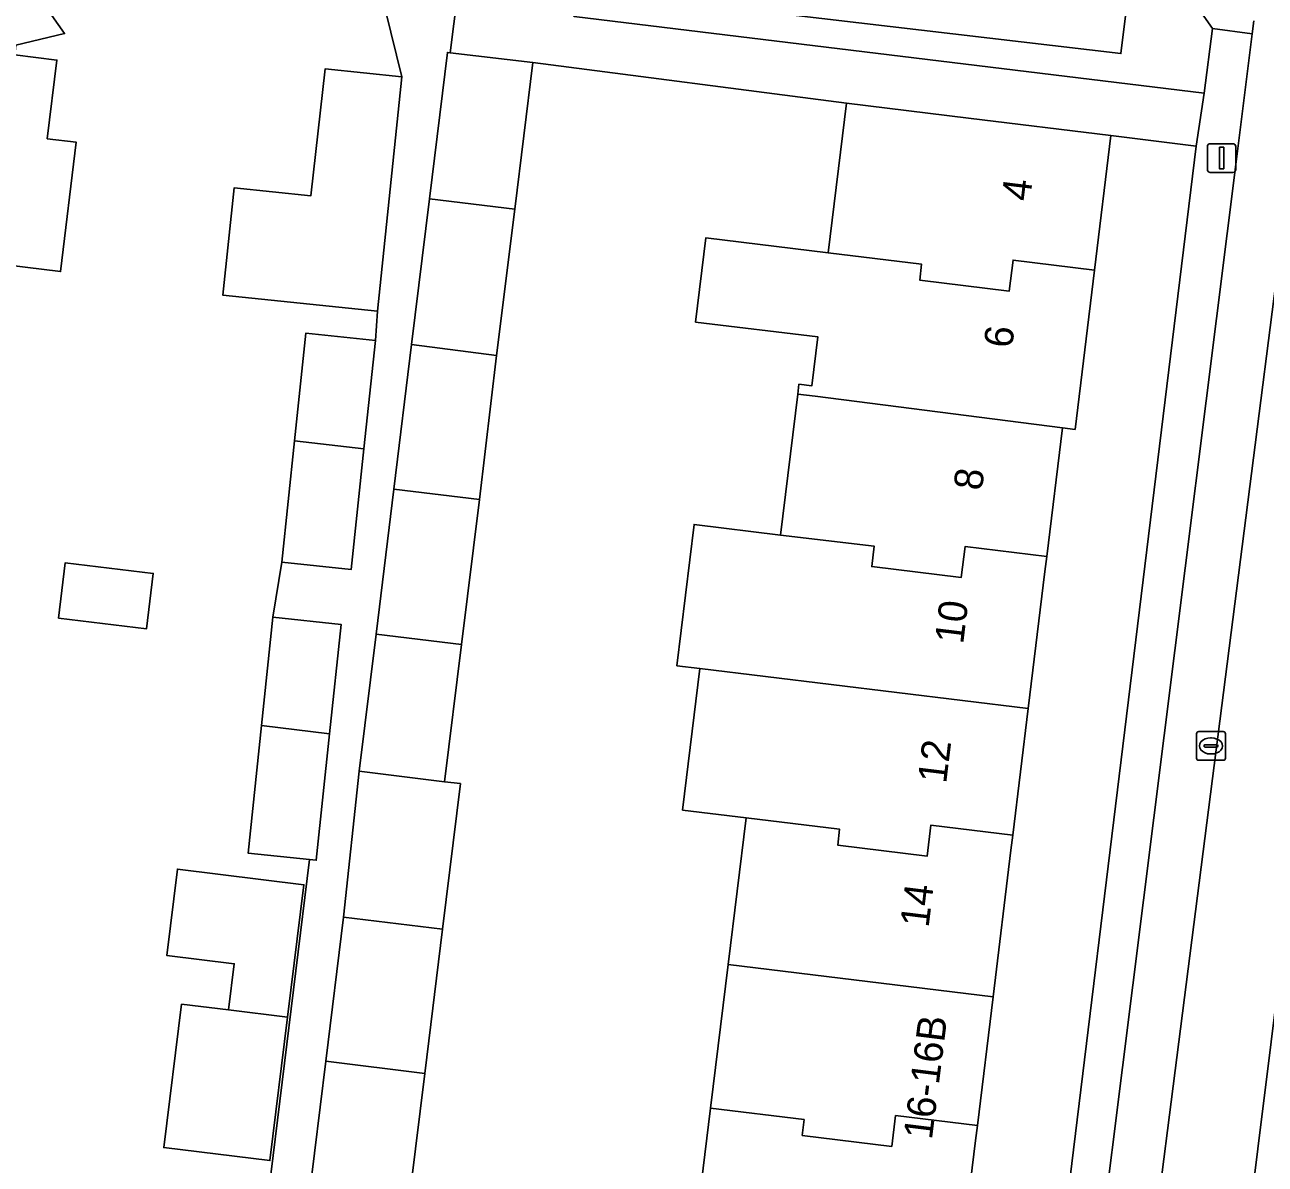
# Model space of a CAD drawing. Extents: x 158086 to 159499, y 382904 to 383981.
# Drawn here: x 158341.67 to 158384.88, y 383349.01 to 383388.7 of the extents above; entities that cross this region are included whole.
import ezdxf

# ---------------------------------------------------------------- set-up
doc = ezdxf.new("R2010")
doc.units = 0
for name, color, linetype in [('IMGEO_Erf', 7, 'Continuous'), ('IMGEO_Groenvoorziening', 7, 'Continuous'), ('IMGEO_Kolk', 7, 'Continuous'), ('IMGEO_Lichtmast', 7, 'Continuous'), ('IMGEO_Pand', 7, 'Continuous'), ('IMGEO_Pand_nummerreeks', 7, 'Continuous'), ('IMGEO_Parkeervlak_open', 7, 'Continuous'), ('IMGEO_Rijbaan_lokaal_open', 7, 'Continuous'), ('IMGEO_Terreindeel_zand', 7, 'Continuous'), ('IMGEO_Voetpad_open', 7, 'Continuous')]:
    doc.layers.add(name, color=color, linetype=linetype)

msp = doc.modelspace()

# ---------------------------------------------------------------- linework, layer by layer
at = {"layer": 'IMGEO_Erf'}
for points in [[(158338.643, 383394.673), (158343.054, 383388.395), (158341.36, 383387.992)], [(158350.159, 383347.985), (158351.584, 383359.622), (158349.447, 383359.848), (158349.916, 383364.291), (158350.315, 383368.064), (158350.621, 383369.985), (158351.068, 383374.213), (158351.464, 383377.967), (158353.884, 383377.711), (158353.951, 383378.722), (158348.572, 383379.283), (158348.962, 383383.023), (158351.628, 383382.745), (158352.131, 383387.169), (158354.804, 383386.89), (158354.234, 383389.203)], [(158341.319, 383387.654), (158342.786, 383387.476), (158342.453, 383384.734), (158343.462, 383384.611), (158342.914, 383380.106), (158340.437, 383380.407)], [(158364.98, 383346.211), (158365.56, 383350.961), (158366.171, 383355.968), (158366.795, 383361.078), (158364.585, 383361.348), (158365.187, 383366.279), (158364.385, 383366.377), (158364.986, 383371.296), (158367.998, 383370.928), (158368.598, 383375.839), (158368.64, 383376.184), (158369.091, 383376.129), (158369.299, 383377.828), (158365.035, 383378.35), (158365.393, 383381.282), (158369.659, 383380.761), (158370.298, 383385.968), (158359.366, 383387.396), (158358.738, 383382.28), (158358.1, 383377.189), (158357.506, 383372.172), (158356.877, 383367.117), (158356.291, 383362.337), (158356.843, 383362.269), (158356.22, 383357.195), (158355.604, 383352.176), (158355.12, 383348.229)], [(158382.481, 383384.48), (158379.509, 383384.843), (158378.937, 383380.159), (158378.259, 383374.606), (158377.821, 383374.66), (158377.274, 383370.178), (158377.21, 383369.654), (158376.627, 383364.881), (158376.088, 383360.475), (158376.025, 383359.951), (158375.401, 383354.84), (158374.854, 383350.358), (158374.79, 383349.834), (158374.231, 383345.256)], [(158372.004, 383300.076), (158372.131, 383300.302), (158372.214, 383300.488), (158382.481, 383384.48)]]:
    msp.add_lwpolyline(points, dxfattribs=at)
for points in [[(158342.845, 383368.038), (158343.079, 383369.964), (158346.144, 383369.591), (158345.91, 383367.665)], [(158346.987, 383359.289), (158351.393, 383358.744), (158350.823, 383354.136), (158350.205, 383349.135), (158346.51, 383349.591), (158347.128, 383354.585), (158348.764, 383354.386), (158348.963, 383355.996), (158346.616, 383356.286)]]:
    msp.add_lwpolyline(points, close=True, dxfattribs=at)
at = {"layer": 'IMGEO_Groenvoorziening'}
msp.add_lwpolyline([(158379.856, 383387.7), (158364.869, 383389.459), (158363.371, 383389.695), (158368.608, 383395.193), (158368.002, 383396.172), (158359.701, 383390.67), (158360.813, 383388.997), (158382.756, 383386.327), (158383.052, 383388.57), (158374.569, 383400.679), (158370.464, 383397.815), (158371.344, 383396.5), (158373.623, 383398.689), (158380.054, 383389.292)], close=True, dxfattribs=at)
at = {"layer": 'IMGEO_Kolk'}
for p, q in [((158382.493, 383363.155), (158382.493, 383364.007)), ((158382.568, 383364.081), (158383.42, 383364.081)), ((158382.981, 383363.861), (158383.006, 383363.861)), ((158383.494, 383364.007), (158383.494, 383363.155)), ((158382.752, 383363.575), (158382.752, 383363.587)), ((158383.19, 383363.538), (158382.792, 383363.538)), ((158382.795, 383363.624), (158383.193, 383363.624)), ((158383.236, 383363.587), (158383.236, 383363.575)), ((158383.42, 383363.081), (158382.568, 383363.081)), ((158383.004, 383363.301), (158382.979, 383363.301))]:
    msp.add_line(p, q, dxfattribs=at)
for points in [[(158382.493, 383363.155), (158382.493, 383364.007)], [(158382.568, 383364.081), (158383.42, 383364.081)], [(158383.494, 383364.007), (158383.494, 383363.155)], [(158383.42, 383363.081), (158382.568, 383363.081)]]:
    msp.add_lwpolyline(points, dxfattribs=at)
for centre, radius, start, end in [((158382.57, 383364.005), 0.0765, 91.552, 178.448), ((158382.57, 383364.005), 0.0765, 91.552, 178.448), ((158383.418, 383364.005), 0.0765, 1.552, 88.448), ((158383.418, 383364.005), 0.0765, 1.552, 88.448), ((158382.792, 383363.584), 0.0403, 85.8775, 175.7526), ((158382.789, 383363.574), 0.0366, 178.938, 274.7102), ((158383.193, 383363.581), 0.043, 264.8664, 352.4533), ((158383.197, 383363.586), 0.0386, 1.7309, 96.639), ((158382.57, 383363.157), 0.0765, 181.552, 268.448), ((158382.57, 383363.157), 0.0765, 181.552, 268.448), ((158383.418, 383363.157), 0.0765, 271.552, 358.448), ((158383.418, 383363.157), 0.0765, 271.552, 358.448)]:
    msp.add_arc(centre, radius, start, end, dxfattribs=at)
for centre, major_axis, ratio, start_param, end_param in [((158382.98, 383363.581), (-0.387, 0.002), 0.722429, 4.712389, 7.853982), ((158383.005, 383363.581), (-0.39, 0.002), 0.717154, 1.570796, 4.712389)]:
    msp.add_ellipse(centre, major_axis=major_axis, ratio=ratio, start_param=start_param, end_param=end_param, dxfattribs=at)
at = {"layer": 'IMGEO_Lichtmast'}
for p, q in [((158382.867, 383383.662), (158382.867, 383384.462)), ((158382.867, 383384.462), (158382.867, 383383.662)), ((158382.967, 383384.562), (158383.757, 383384.562)), ((158383.757, 383384.562), (158382.967, 383384.562)), ((158383.857, 383384.462), (158383.857, 383383.662)), ((158383.857, 383383.662), (158383.857, 383384.462)), ((158383.757, 383383.562), (158382.967, 383383.562)), ((158382.967, 383383.562), (158383.757, 383383.562))]:
    msp.add_line(p, q, dxfattribs=at)
msp.add_lwpolyline([(158383.287, 383384.437), (158383.437, 383384.437), (158383.437, 383383.687), (158383.287, 383383.687), (158383.287, 383384.437)], dxfattribs=at)
for centre, start, end in [((158382.967, 383384.462), 90, 180), ((158382.967, 383384.462), 90, 180), ((158383.757, 383384.462), 0, 90), ((158383.757, 383384.462), 360, 90), ((158382.967, 383383.662), 180, 270), ((158382.967, 383383.662), 180, 270), ((158383.757, 383383.662), 270, 0), ((158383.757, 383383.662), 270, 0)]:
    msp.add_arc(centre, 0.1, start, end, dxfattribs=at)
at = {"layer": 'IMGEO_Pand'}
for points in [[(158336.934, 383393.449), (158329.715, 383388.275), (158331.676, 383385.771), (158331.624, 383385.347), (158341.319, 383387.654), (158341.36, 383387.992), (158343.054, 383388.395), (158338.643, 383394.673), (158337.328, 383393.731)], [(158331.161, 383381.535), (158340.437, 383380.407), (158342.914, 383380.106), (158343.462, 383384.611), (158342.453, 383384.734), (158342.786, 383387.476), (158341.319, 383387.654), (158331.624, 383385.347)], [(158359.366, 383387.396), (158356.493, 383387.732), (158356.394, 383387.744), (158355.768, 383382.645), (158358.738, 383382.28)], [(158354.804, 383386.89), (158352.131, 383387.169), (158351.628, 383382.745), (158348.962, 383383.023), (158348.572, 383379.283), (158353.951, 383378.722)], [(158378.937, 383380.159), (158379.509, 383384.843), (158374.546, 383385.449), (158370.298, 383385.968), (158369.659, 383380.761), (158372.914, 383380.363), (158372.847, 383379.811), (158375.967, 383379.43), (158376.098, 383380.506)], [(158358.738, 383382.28), (158355.768, 383382.645), (158355.145, 383377.567), (158358.1, 383377.189)], [(158377.821, 383374.66), (158378.259, 383374.606), (158378.937, 383380.159), (158376.098, 383380.506), (158375.967, 383379.43), (158372.847, 383379.811), (158372.914, 383380.363), (158369.659, 383380.761), (158365.393, 383381.282), (158365.035, 383378.35), (158369.299, 383377.828), (158369.091, 383376.129), (158368.64, 383376.184), (158368.598, 383375.839), (158369.203, 383375.765)], [(158353.884, 383377.711), (158351.464, 383377.967), (158351.068, 383374.213), (158353.485, 383373.933)], [(158358.1, 383377.189), (158355.145, 383377.567), (158354.526, 383372.525), (158357.506, 383372.172)], [(158377.821, 383374.66), (158369.203, 383375.765), (158368.598, 383375.839), (158367.998, 383370.928), (158371.254, 383370.542), (158371.173, 383369.831), (158374.293, 383369.45), (158374.424, 383370.526), (158377.274, 383370.178)], [(158353.485, 383373.933), (158351.068, 383374.213), (158350.621, 383369.985), (158353.041, 383369.729)], [(158357.506, 383372.172), (158354.526, 383372.525), (158353.907, 383367.481), (158356.877, 383367.117)], [(158377.21, 383369.654), (158377.274, 383370.178), (158374.424, 383370.526), (158374.293, 383369.45), (158371.173, 383369.831), (158371.254, 383370.542), (158367.998, 383370.928), (158364.986, 383371.296), (158364.385, 383366.377), (158365.187, 383366.279), (158376.627, 383364.881)], [(158346.144, 383369.591), (158343.079, 383369.964), (158342.845, 383368.038), (158345.91, 383367.665)], [(158350.315, 383368.064), (158349.916, 383364.291), (158352.286, 383364.002), (158352.688, 383367.813)], [(158356.877, 383367.117), (158353.907, 383367.481), (158353.32, 383362.701), (158356.291, 383362.337)], [(158376.627, 383364.881), (158365.187, 383366.279), (158364.585, 383361.348), (158366.795, 383361.078), (158370.055, 383360.68), (158369.988, 383360.128), (158373.108, 383359.747), (158373.239, 383360.823), (158376.088, 383360.475)], [(158352.286, 383364.002), (158349.916, 383364.291), (158349.447, 383359.848), (158351.584, 383359.622), (158351.821, 383359.597)], [(158356.291, 383362.337), (158353.32, 383362.701), (158352.771, 383357.619), (158356.22, 383357.195), (158356.843, 383362.269)], [(158375.401, 383354.84), (158376.025, 383359.951), (158376.088, 383360.475), (158373.239, 383360.823), (158373.108, 383359.747), (158369.988, 383360.128), (158370.055, 383360.68), (158366.795, 383361.078), (158366.171, 383355.968)], [(158348.764, 383354.386), (158350.823, 383354.136), (158351.393, 383358.744), (158346.987, 383359.289), (158346.616, 383356.286), (158348.963, 383355.996)], [(158356.22, 383357.195), (158352.771, 383357.619), (158352.155, 383352.599), (158355.604, 383352.176)], [(158375.401, 383354.84), (158366.171, 383355.968), (158365.56, 383350.961), (158368.82, 383350.563), (158368.753, 383350.011), (158371.873, 383349.63), (158372.004, 383350.706), (158374.854, 383350.358)], [(158350.823, 383354.136), (158348.764, 383354.386), (158347.128, 383354.585), (158346.51, 383349.591), (158350.205, 383349.135)], [(158355.604, 383352.176), (158352.155, 383352.599), (158351.565, 383347.788), (158355.014, 383347.365), (158358.169, 383346.977), (158358.275, 383347.841), (158355.12, 383348.229)], [(158374.79, 383349.834), (158374.854, 383350.358), (158372.004, 383350.706), (158371.873, 383349.63), (158368.753, 383350.011), (158368.82, 383350.563), (158365.56, 383350.961), (158364.98, 383346.211), (158365.218, 383346.184), (158374.678, 383345.028), (158374.699, 383345.198), (158374.231, 383345.256)]]:
    msp.add_lwpolyline(points, close=True, dxfattribs=at)
at = {"layer": 'IMGEO_Parkeervlak_open'}
for points in [[(158379.524, 383334.921), (158386.755, 383391.434)], [(158389.661, 383390.001), (158382.338, 383331.19), (158382.276, 383330.609)], [(158384.485, 383388.837), (158384.428, 383388.384), (158383.916, 383384.305), (158378.092, 383337.858)]]:
    msp.add_lwpolyline(points, dxfattribs=at)
at = {"layer": 'IMGEO_Rijbaan_lokaal_open'}
msp.add_lwpolyline([(158387.668, 383393.247), (158386.755, 383391.434), (158379.524, 383334.921), (158379.115, 383331.575), (158382.338, 383331.19), (158389.661, 383390.001)], dxfattribs=at)
at = {"layer": 'IMGEO_Terreindeel_zand'}
msp.add_lwpolyline([(158364.869, 383389.459), (158379.856, 383387.7), (158380.054, 383389.292), (158373.623, 383398.689), (158371.344, 383396.5)], close=True, dxfattribs=at)
at = {"layer": 'IMGEO_Voetpad_open'}
for points in [[(158346.988, 383448.345), (158349.641, 383444.76), (158358.306, 383437.257), (158379.659, 383406.433), (158373.579, 383402.215), (158374.569, 383400.679), (158383.052, 383388.57), (158384.428, 383388.384), (158384.485, 383388.837)], [(158351.565, 383347.788), (158352.155, 383352.599), (158352.771, 383357.619), (158353.32, 383362.701), (158353.907, 383367.481), (158354.526, 383372.525), (158355.145, 383377.567), (158355.768, 383382.645), (158356.394, 383387.744), (158356.493, 383387.732), (158356.881, 383390.861)], [(158354.234, 383389.203), (158354.804, 383386.89), (158353.951, 383378.722), (158353.884, 383377.711), (158353.485, 383373.933), (158353.041, 383369.729), (158350.621, 383369.985), (158350.315, 383368.064), (158352.688, 383367.813), (158352.286, 383364.002), (158351.821, 383359.597), (158351.584, 383359.622), (158350.159, 383347.985)], [(158378.092, 383337.858), (158383.916, 383384.305), (158384.428, 383388.384), (158383.052, 383388.57), (158382.756, 383386.327), (158382.481, 383384.48), (158372.214, 383300.488), (158371.966, 383298.459), (158371.444, 383294.256), (158370.391, 383285.587), (158369.28, 383276.64), (158368.763, 383272.542), (158371.91, 383272.225), (158371.99, 383272.904), (158371.783, 383272.927)]]:
    msp.add_lwpolyline(points, dxfattribs=at)
msp.add_lwpolyline([(158368.002, 383396.172), (158368.608, 383395.193), (158363.371, 383389.695), (158364.869, 383389.459), (158371.344, 383396.5), (158370.464, 383397.815), (158374.569, 383400.679), (158373.579, 383402.215), (158364.168, 383395.827), (158360.651, 383393.437), (158356.881, 383390.861), (158356.493, 383387.732), (158359.366, 383387.396), (158370.298, 383385.968), (158374.546, 383385.449), (158379.509, 383384.843), (158382.481, 383384.48), (158382.756, 383386.327), (158360.813, 383388.997), (158359.701, 383390.67)], close=True, dxfattribs=at)

# ---------------------------------------------------------------- texts
at = {"layer": 'IMGEO_Pand_nummerreeks'}
for s, rotation, p in [('4', 83.0376, (158376.688, 383382.534)), ('6', 83.0389, (158376.063, 383377.415)), ('8', 83.0445, (158375.012, 383372.455)), ('10', 83.0445, (158374.359, 383367.108)), ('12', 83.0273, (158373.766, 383362.251)), ('14', 83.049, (158373.154, 383357.232)), ('16-16B', 82.844, (158373.27, 383349.843))]:
    msp.add_text(s, height=1, rotation=rotation, dxfattribs=at).set_placement(p)

doc.saveas('drawing.dxf')
